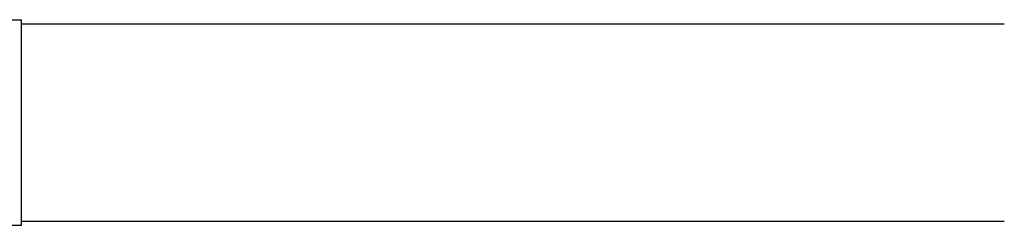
# Model space of a CAD drawing. Header units: inches. Extents: x 24 to 1128, y -94 to 748.
# Tile 525 of 573: x 930 to 989, y 360 to 372. Entities that reach past the tile are written whole.
import ezdxf

# ---------------------------------------------------------------- set-up
doc = ezdxf.new("R2010")
doc.units = ezdxf.units.IN
doc.header["$LTSCALE"] = 32
doc.header["$MEASUREMENT"] = 0
doc.layers.add('Visible (ANSI)', color=7, linetype='Continuous', lineweight=30)

msp = doc.modelspace()

# ---------------------------------------------------------------- linework, layer by layer
at = {"layer": 'Visible (ANSI)'}
for p, q in [((923.72816, 372.18862), (929.72816, 372.18862)), ((929.72816, 359.68862), (929.72816, 372.18862)), ((929.72816, 371.93862), (989.44066, 371.93862)), ((923.72816, 359.68862), (929.72816, 359.68862)), ((929.72816, 359.93864), (989.44066, 359.93864))]:
    msp.add_line(p, q, dxfattribs=at)

doc.saveas('drawing.dxf')
